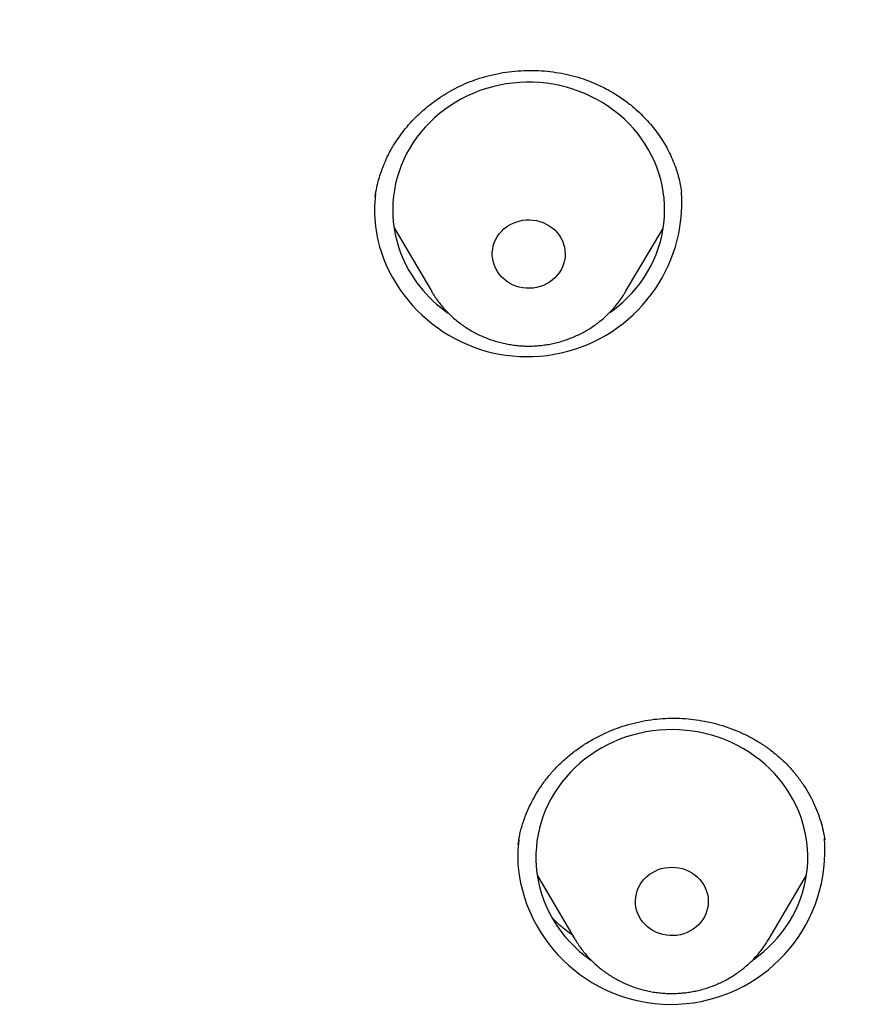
# Model space of a CAD drawing. Header units: millimetres. Extents: x 8 to 562, y 12 to 805.
# Tile 520 of 538: x 336 to 345, y 749 to 760. Entities that reach past the tile are written whole.
import ezdxf

# ---------------------------------------------------------------- set-up
doc = ezdxf.new("R2010")
doc.units = ezdxf.units.MM

msp = doc.modelspace()

# ---------------------------------------------------------------- linework, layer by layer
at = {"color": 7, "linetype": 'Continuous', "lineweight": 30}
for p, q in [((343.041, 758.301), (343.039, 758.31)), ((339.869, 757.91), (340.285, 757.205)), ((342.424, 757.205), (342.84, 757.91)), ((340.286, 757.203), (340.285, 757.205)), ((341.448, 750.769), (341.864, 750.064)), ((344.003, 750.064), (344.419, 750.769)), ((344.003, 750.064), (344.001, 750.059))]:
    msp.add_line(p, q, dxfattribs=at)
at = {"color": 7, "linetype": 'Continuous', "lineweight": 30, "flags": 128}
for points in [[(342.248, 756.974), (342.281, 756.997), (342.338, 757.042), (342.394, 757.089), (342.446, 757.139), (342.496, 757.192), (342.543, 757.246), (342.587, 757.303), (342.628, 757.362), (342.666, 757.422), (342.701, 757.485), (342.732, 757.548), (342.76, 757.614), (342.784, 757.68), (342.805, 757.748), (342.822, 757.816), (342.836, 757.885), (342.846, 757.955), (342.852, 758.025), (342.854, 758.095), (342.853, 758.165), (342.848, 758.235), (342.839, 758.305), (342.827, 758.375), (342.811, 758.443), (342.791, 758.511), (342.768, 758.578), (342.741, 758.643), (342.711, 758.708), (342.677, 758.77), (342.64, 758.832), (342.6, 758.891), (342.557, 758.948), (342.511, 759.004), (342.462, 759.057), (342.41, 759.107), (342.355, 759.155), (342.299, 759.201), (342.239, 759.244), (342.178, 759.284), (342.114, 759.321), (342.049, 759.355), (341.982, 759.386), (341.913, 759.414), (341.843, 759.438), (341.772, 759.46), (341.699, 759.478), (341.626, 759.492), (341.552, 759.503), (341.478, 759.511), (341.403, 759.515), (341.328, 759.515), (341.254, 759.512), (341.179, 759.506), (341.105, 759.496), (341.032, 759.482), (340.959, 759.465), (340.888, 759.445), (340.817, 759.422), (340.748, 759.395), (340.68, 759.365), (340.614, 759.332), (340.55, 759.296), (340.488, 759.256), (340.428, 759.214), (340.37, 759.17), (340.315, 759.122), (340.263, 759.072), (340.213, 759.02), (340.166, 758.965), (340.122, 758.909), (340.08, 758.85), (340.043, 758.789), (340.008, 758.727), (339.977, 758.663), (339.949, 758.598), (339.924, 758.531), (339.904, 758.464), (339.886, 758.396), (339.873, 758.326), (339.863, 758.257), (339.857, 758.187), (339.854, 758.116), (339.856, 758.046), (339.861, 757.976), (339.87, 757.906), (339.882, 757.837), (339.898, 757.768), (339.918, 757.701), (339.941, 757.634)], [(340.976, 757.494), (340.965, 757.529), (340.957, 757.564), (340.953, 757.601), (340.953, 757.637), (340.957, 757.673), (340.964, 757.709), (340.975, 757.744), (340.989, 757.778), (341.007, 757.811), (341.029, 757.841), (341.053, 757.87), (341.08, 757.896), (341.109, 757.919), (341.141, 757.94), (341.175, 757.958), (341.211, 757.973), (341.248, 757.984), (341.286, 757.992), (341.324, 757.997), (341.363, 757.998), (341.402, 757.995), (341.44, 757.989), (341.477, 757.98), (341.514, 757.967), (341.549, 757.951), (341.582, 757.932), (341.613, 757.91), (341.641, 757.885), (341.667, 757.858), (341.69, 757.828), (341.71, 757.797), (341.726, 757.764), (341.739, 757.729), (341.749, 757.694), (341.754, 757.658), (341.756, 757.621), (341.755, 757.585), (341.749, 757.549), (341.74, 757.513), (341.727, 757.479), (341.711, 757.446), (341.691, 757.414), (341.669, 757.385), (341.643, 757.357), (341.615, 757.332), (341.584, 757.31), (341.551, 757.291), (341.516, 757.274), (341.48, 757.261), (341.442, 757.252), (341.404, 757.245), (341.365, 757.243), (341.327, 757.243), (341.288, 757.248), (341.25, 757.255), (341.213, 757.267), (341.177, 757.281), (341.143, 757.299), (341.111, 757.319), (341.082, 757.343), (341.054, 757.369), (341.03, 757.397), (341.009, 757.428), (340.991, 757.46), (340.976, 757.494)], [(343.828, 749.833), (343.831, 749.836), (343.89, 749.879), (343.947, 749.925), (344.001, 749.974), (344.052, 750.025), (344.1, 750.079), (344.146, 750.135), (344.188, 750.192), (344.228, 750.252), (344.264, 750.314), (344.297, 750.377), (344.326, 750.441), (344.352, 750.507), (344.375, 750.574), (344.394, 750.642), (344.409, 750.711), (344.421, 750.781), (344.429, 750.85), (344.433, 750.921), (344.433, 750.991), (344.43, 751.061), (344.423, 751.131), (344.412, 751.201), (344.398, 751.27), (344.38, 751.338), (344.359, 751.405), (344.333, 751.471), (344.305, 751.536), (344.273, 751.6), (344.237, 751.662), (344.199, 751.722), (344.157, 751.78), (344.112, 751.837), (344.065, 751.891), (344.014, 751.942), (343.961, 751.992), (343.905, 752.039), (343.847, 752.083), (343.787, 752.124), (343.724, 752.163), (343.659, 752.198), (343.593, 752.231), (343.525, 752.26), (343.456, 752.286), (343.385, 752.309), (343.313, 752.329), (343.24, 752.345), (343.167, 752.357), (343.093, 752.366), (343.018, 752.372), (342.943, 752.374), (342.869, 752.373), (342.794, 752.368), (342.72, 752.36), (342.646, 752.348), (342.573, 752.333), (342.501, 752.314), (342.43, 752.293), (342.36, 752.267), (342.292, 752.239), (342.225, 752.207), (342.16, 752.172), (342.097, 752.135), (342.036, 752.094), (341.977, 752.051), (341.92, 752.004), (341.867, 751.956), (341.815, 751.904), (341.767, 751.851), (341.721, 751.795), (341.679, 751.737), (341.639, 751.678), (341.603, 751.616), (341.57, 751.553), (341.541, 751.488), (341.515, 751.422), (341.492, 751.355), (341.473, 751.287), (341.458, 751.219), (341.446, 751.149), (341.439, 751.079), (341.434, 751.009), (341.434, 750.939), (341.437, 750.869), (341.437, 750.869)], [(342.533, 750.453), (342.532, 750.49), (342.535, 750.526), (342.542, 750.562), (342.552, 750.597), (342.566, 750.632), (342.583, 750.664), (342.604, 750.695), (342.627, 750.724), (342.654, 750.751), (342.683, 750.775), (342.715, 750.796), (342.748, 750.814), (342.784, 750.83), (342.82, 750.842), (342.858, 750.85), (342.896, 750.855), (342.935, 750.857), (342.974, 750.855), (343.012, 750.85), (343.05, 750.841), (343.087, 750.828), (343.122, 750.813), (343.155, 750.794), (343.187, 750.773), (343.215, 750.748), (343.242, 750.722), (343.265, 750.692), (343.286, 750.661), (343.303, 750.629), (343.316, 750.594), (343.326, 750.559), (343.333, 750.523), (343.335, 750.487), (343.334, 750.45), (343.329, 750.414), (343.321, 750.378), (343.309, 750.344), (343.293, 750.31), (343.274, 750.279), (343.252, 750.249), (343.227, 750.221), (343.199, 750.196), (343.168, 750.173), (343.136, 750.153), (343.101, 750.136), (343.065, 750.122), (343.028, 750.112), (342.99, 750.105), (342.951, 750.102), (342.912, 750.102), (342.874, 750.106), (342.836, 750.113), (342.799, 750.124), (342.763, 750.137), (342.728, 750.155), (342.696, 750.175), (342.666, 750.198), (342.638, 750.223), (342.613, 750.251), (342.591, 750.281), (342.573, 750.313), (342.557, 750.347), (342.545, 750.382), (342.537, 750.417), (342.533, 750.453)]]:
    msp.add_lwpolyline(points, dxfattribs=at)
at = {"color": 7, "linetype": 'Continuous', "lineweight": 30}
for centre, radius, start, end in [((341.162, 758.106), 1.508, 173.1706, 200.7811), ((341.34, 758.193), 1.705, 201.3934, 3.7999), ((341.267, 758.143), 1.421, 201.0155, 235.7163), ((342.735, 750.965), 1.502, 172.7605, 184.1629), ((342.925, 751.042), 1.698, 186.3078, 4.7182), ((342.824, 750.983), 1.392, 184.6913, 235.7178)]:
    msp.add_arc(centre, radius, start, end, dxfattribs=at)
for points, knots in [([(363.918, 755.122), (363.92, 755.203), (363.925, 755.362), (363.931, 755.594), (363.936, 755.815), (363.941, 756.027), (363.944, 756.214), (363.947, 756.379), (363.95, 756.523), (363.952, 756.661), (363.954, 756.791), (363.955, 756.907), (363.956, 757.005), (363.957, 757.086), (363.958, 757.157), (363.958, 757.216), (363.959, 757.265), (363.959, 757.301), (363.959, 757.329), (363.96, 757.353), (363.96, 757.383), (363.96, 757.419), (363.96, 757.462), (363.961, 757.525), (363.961, 757.609), (363.962, 757.714), (363.962, 757.827), (363.963, 757.947), (363.963, 758.074), (363.963, 758.208), (363.963, 758.35), (363.963, 758.512), (363.962, 758.691), (363.961, 758.884), (363.959, 759.074), (363.958, 759.258), (363.955, 759.471), (363.952, 759.71), (363.948, 759.972), (363.943, 760.222), (363.938, 760.463), (363.933, 760.694), (363.927, 760.918), (363.918, 761.253), (363.904, 761.698), (363.89, 762.095), (363.88, 762.328), (363.878, 762.401), (363.875, 762.473), (363.872, 762.544), (363.869, 762.61), (363.866, 762.672), (363.864, 762.729), (363.861, 762.778), (363.86, 762.816), (363.858, 762.848), (363.857, 762.878), (363.855, 762.912), (363.853, 762.953), (363.851, 763.004), (363.848, 763.066), (363.845, 763.142), (363.84, 763.231), (363.835, 763.332), (363.83, 763.444), (363.823, 763.568), (363.816, 763.704), (363.808, 763.851), (363.799, 764.003), (363.79, 764.16), (363.781, 764.322), (363.77, 764.492), (363.759, 764.669), (363.736, 765.026), (363.701, 765.533), (363.652, 766.188), (363.59, 766.942), (363.511, 767.818), (363.437, 768.55), (363.387, 769.011), (363.366, 769.205), (363.345, 769.399), (363.323, 769.592), (363.301, 769.785), (363.278, 769.977), (363.255, 770.166), (363.232, 770.357), (363.209, 770.545), (363.186, 770.728), (363.165, 770.898), (363.144, 771.054), (363.126, 771.197), (363.109, 771.327), (363.095, 771.432), (363.083, 771.516), (363.074, 771.582), (363.066, 771.641), (363.059, 771.694), (363.053, 771.74), (363.047, 771.78), (363.043, 771.814), (363.038, 771.849), (363.033, 771.888), (363.026, 771.935), (363.018, 771.993), (363.009, 772.06), (362.998, 772.136), (362.983, 772.238), (362.965, 772.368), (362.942, 772.526), (362.918, 772.691), (362.892, 772.861), (362.866, 773.036), (362.838, 773.221), (362.808, 773.416), (362.776, 773.622), (362.735, 773.879), (362.686, 774.181), (362.629, 774.525), (362.571, 774.863), (362.514, 775.195), (362.456, 775.52), (362.399, 775.839), (362.333, 776.196), (362.259, 776.588), (362.176, 777.014), (362.094, 777.427), (362.013, 777.827), (361.946, 778.142), (361.895, 778.375), (361.862, 778.526), (361.83, 778.667), (361.8, 778.798), (361.772, 778.917), (361.747, 779.026), (361.724, 779.124), (361.703, 779.213), (361.684, 779.291), (361.667, 779.36), (361.653, 779.419), (361.641, 779.468), (361.631, 779.507), (361.624, 779.536), (361.617, 779.564), (361.609, 779.598), (361.597, 779.644), (361.583, 779.704), (361.564, 779.776), (361.544, 779.855), (361.522, 779.941), (361.499, 780.031), (361.475, 780.124), (361.45, 780.218), (361.426, 780.311), (361.401, 780.403), (361.362, 780.546), (361.31, 780.738), (361.246, 780.963), (361.187, 781.169), (361.132, 781.358), (361.075, 781.55), (361.014, 781.749), (360.95, 781.957), (360.882, 782.173), (360.808, 782.401), (360.73, 782.639), (360.646, 782.888), (360.569, 783.109), (360.502, 783.3), (360.446, 783.456), (360.391, 783.606), (360.339, 783.747), (360.291, 783.877), (360.246, 783.995), (360.205, 784.102), (360.169, 784.197), (360.138, 784.275), (360.114, 784.338), (360.094, 784.388), (360.078, 784.43), (360.064, 784.463), (360.055, 784.487), (360.047, 784.506), (360.039, 784.527), (360.028, 784.555), (360.013, 784.59), (359.996, 784.633), (359.974, 784.688), (359.947, 784.754), (359.915, 784.834), (359.877, 784.924), (359.77, 785.181), (359.589, 785.601), (359.327, 786.178), (359.09, 786.672), (358.884, 787.082), (358.715, 787.408), (358.547, 787.725), (358.399, 787.995), (358.273, 788.22), (358.189, 788.367), (358.127, 788.475), (358.087, 788.545), (358.048, 788.61), (358.014, 788.669), (357.985, 788.718), (357.96, 788.76), (357.939, 788.795), (357.921, 788.826), (357.906, 788.85), (357.895, 788.868), (357.886, 788.884), (357.876, 788.9), (357.863, 788.922), (357.846, 788.951), (357.824, 788.987), (357.798, 789.03), (357.758, 789.095), (357.705, 789.182), (357.639, 789.288), (357.57, 789.398), (357.499, 789.511), (357.422, 789.631), (357.339, 789.761), (357.248, 789.899), (357.153, 790.043), (357.057, 790.186), (356.962, 790.325), (356.869, 790.46), (356.778, 790.591), (356.679, 790.733), (356.571, 790.883), (356.455, 791.042), (356.344, 791.194), (356.231, 791.345), (356.116, 791.497), (356.001, 791.647), (355.892, 791.787), (355.787, 791.92), (355.684, 792.048), (355.536, 792.232), (355.339, 792.47), (355.091, 792.763), (354.9, 792.981), (354.771, 793.126), (354.708, 793.196), (354.649, 793.261), (354.596, 793.32), (354.548, 793.372), (354.508, 793.416), (354.476, 793.45), (354.451, 793.477), (354.432, 793.497), (354.419, 793.511), (354.41, 793.522), (354.4, 793.532), (354.388, 793.545), (354.368, 793.566), (354.338, 793.599), (354.295, 793.644), (354.244, 793.699), (354.184, 793.761), (354.116, 793.832), (354.04, 793.911), (353.955, 793.998), (353.862, 794.093), (353.759, 794.196), (353.65, 794.305), (353.534, 794.419), (353.414, 794.536), (353.288, 794.656), (353.159, 794.778), (352.971, 794.953), (352.722, 795.18), (352.405, 795.459), (352.075, 795.741), (351.761, 796), (351.466, 796.237), (351.192, 796.451), (350.949, 796.635), (350.741, 796.79), (350.574, 796.913), (350.412, 797.03), (350.28, 797.124), (350.176, 797.198), (350.097, 797.253), (350.022, 797.305), (349.95, 797.355), (349.881, 797.401), (349.817, 797.445), (349.761, 797.484), (349.715, 797.515), (349.682, 797.537), (349.659, 797.552), (349.642, 797.563), (349.627, 797.573), (349.604, 797.589), (349.57, 797.612), (349.523, 797.642), (349.468, 797.679), (349.406, 797.72), (349.339, 797.764), (349.24, 797.828), (349.107, 797.914), (348.928, 798.027), (348.732, 798.15), (348.517, 798.281), (348.321, 798.399), (348.144, 798.504), (347.988, 798.595), (347.829, 798.687), (347.666, 798.779), (347.499, 798.873), (347.327, 798.968), (347.147, 799.066), (346.951, 799.17), (346.739, 799.282), (346.508, 799.402), (346.265, 799.524), (346.011, 799.65), (345.745, 799.779), (345.466, 799.91), (345.185, 800.04), (344.9, 800.168), (344.613, 800.294), (344.315, 800.421), (344.008, 800.55), (343.689, 800.678), (343.346, 800.813), (342.978, 800.953), (342.583, 801.098), (342.233, 801.223), (341.931, 801.327), (341.681, 801.411), (341.434, 801.493), (341.178, 801.575), (340.917, 801.657), (340.651, 801.739), (340.396, 801.815), (340.154, 801.887), (339.922, 801.953), (339.706, 802.014), (339.504, 802.07), (339.316, 802.121), (339.139, 802.168), (338.973, 802.211), (338.817, 802.252), (338.673, 802.289), (338.54, 802.322), (338.41, 802.354), (338.28, 802.386), (338.147, 802.419), (338.047, 802.443), (337.979, 802.459), (337.944, 802.467), (337.911, 802.475), (337.882, 802.482), (337.861, 802.487), (337.847, 802.49), (337.837, 802.492), (337.827, 802.495), (337.808, 802.499), (337.775, 802.507), (337.726, 802.518), (337.664, 802.533), (337.589, 802.55), (337.501, 802.57), (337.403, 802.592), (337.294, 802.617), (337.175, 802.643), (337.044, 802.672), (336.902, 802.703), (336.741, 802.737), (336.567, 802.773), (336.385, 802.811), (336.208, 802.847), (336.038, 802.881), (335.875, 802.913), (335.718, 802.943), (335.568, 802.972), (335.419, 803), (335.27, 803.027), (335.122, 803.054), (334.984, 803.079), (334.855, 803.102), (334.743, 803.122), (334.647, 803.138), (334.566, 803.153), (334.491, 803.166), (334.427, 803.177), (334.375, 803.186), (334.336, 803.192), (334.308, 803.197), (334.282, 803.202), (334.254, 803.206), (334.218, 803.213), (334.165, 803.222), (334.094, 803.234), (334.004, 803.249), (333.902, 803.266), (333.79, 803.285), (333.667, 803.305), (333.532, 803.327), (333.386, 803.351), (333.229, 803.377), (333.06, 803.404), (332.828, 803.441), (332.538, 803.486), (332.196, 803.539), (331.802, 803.598), (331.358, 803.663), (330.867, 803.733), (330.387, 803.799), (329.92, 803.862), (329.465, 803.921), (329.023, 803.976), (328.592, 804.028), (328.174, 804.078), (327.768, 804.124), (327.375, 804.168), (326.993, 804.208), (326.624, 804.247), (326.267, 804.283), (325.923, 804.317), (325.591, 804.348), (325.282, 804.377), (324.994, 804.402), (324.728, 804.426), (324.47, 804.448), (324.216, 804.469), (323.962, 804.489), (323.705, 804.509), (323.374, 804.534), (322.968, 804.564), (322.484, 804.598), (321.989, 804.63), (321.483, 804.66), (320.969, 804.689), (320.447, 804.716), (319.917, 804.741), (319.378, 804.765), (318.823, 804.786), (318.254, 804.805), (317.671, 804.822), (317.076, 804.836), (316.47, 804.848), (315.854, 804.856), (315.226, 804.862), (314.575, 804.864), (313.9, 804.863), (313.2, 804.857), (312.488, 804.848), (311.764, 804.833), (311.027, 804.814), (310.362, 804.793), (309.771, 804.771), (309.261, 804.75), (308.754, 804.726), (308.253, 804.701), (307.76, 804.674), (307.273, 804.646), (306.732, 804.612), (306.137, 804.572), (305.492, 804.525), (304.86, 804.475), (304.243, 804.423), (303.642, 804.37), (303.059, 804.315), (302.493, 804.259), (301.939, 804.202), (301.397, 804.143), (300.864, 804.083), (300.342, 804.021), (299.833, 803.959), (299.339, 803.896), (298.891, 803.838), (298.488, 803.783), (298.128, 803.733), (297.777, 803.684), (297.434, 803.634), (297.083, 803.582), (296.717, 803.527), (296.33, 803.467), (295.931, 803.404), (295.523, 803.338), (295.103, 803.268), (294.672, 803.195), (294.231, 803.118), (293.791, 803.04), (293.352, 802.957), (292.916, 802.872), (292.47, 802.782), (292.016, 802.686), (291.554, 802.583), (291.083, 802.474), (290.618, 802.362), (290.158, 802.246), (289.706, 802.127), (289.247, 802.001), (288.781, 801.868), (288.31, 801.728), (287.833, 801.579), (287.352, 801.423), (286.87, 801.259), (286.393, 801.09), (285.922, 800.916), (285.459, 800.738), (284.976, 800.544), (284.474, 800.333), (283.955, 800.105), (283.446, 799.871), (282.935, 799.625), (282.421, 799.367), (281.907, 799.096), (281.405, 798.821), (280.914, 798.54), (280.436, 798.255), (280.087, 798.037), (279.864, 797.895), (279.766, 797.832), (279.679, 797.775), (279.601, 797.725), (279.534, 797.681), (279.48, 797.645), (279.438, 797.617), (279.407, 797.596), (279.38, 797.579), (279.354, 797.561), (279.322, 797.54), (279.279, 797.51), (279.223, 797.473), (279.156, 797.427), (279.08, 797.375), (278.994, 797.316), (278.87, 797.23), (278.709, 797.116), (278.513, 796.976), (278.313, 796.831), (278.11, 796.68), (277.902, 796.522), (277.688, 796.357), (277.469, 796.184), (277.204, 795.971), (276.895, 795.716), (276.548, 795.418), (276.204, 795.113), (275.864, 794.801), (275.528, 794.481), (275.278, 794.235), (275.112, 794.067), (275.031, 793.984), (274.955, 793.906), (274.886, 793.834), (274.824, 793.77), (274.769, 793.712), (274.721, 793.661), (274.68, 793.617), (274.647, 793.582), (274.622, 793.556), (274.603, 793.536), (274.588, 793.52), (274.577, 793.507), (274.568, 793.498), (274.559, 793.488), (274.547, 793.475), (274.53, 793.456), (274.506, 793.431), (274.477, 793.399), (274.445, 793.364), (274.41, 793.326), (274.374, 793.286), (274.319, 793.226), (274.245, 793.143), (274.148, 793.035), (274.043, 792.915), (273.93, 792.785), (273.816, 792.653), (273.703, 792.519), (273.591, 792.386), (273.478, 792.248), (273.366, 792.111), (273.257, 791.975), (273.132, 791.817), (272.993, 791.639), (272.841, 791.441), (272.691, 791.241), (272.544, 791.041), (272.399, 790.841), (272.262, 790.649), (272.131, 790.461), (272.001, 790.272), (271.874, 790.084), (271.75, 789.897), (271.629, 789.712), (271.529, 789.555), (271.45, 789.43), (271.393, 789.339), (271.339, 789.252), (271.289, 789.172), (271.248, 789.105), (271.214, 789.049), (271.186, 789.004), (271.161, 788.963), (271.139, 788.926), (271.121, 788.895), (271.106, 788.871), (271.096, 788.853), (271.087, 788.839), (271.077, 788.821), (271.064, 788.8), (271.045, 788.768), (271.019, 788.724), (270.985, 788.667), (270.945, 788.599), (270.9, 788.521), (270.849, 788.432), (270.795, 788.339), (270.74, 788.242), (270.683, 788.142), (270.625, 788.037), (270.565, 787.929), (270.506, 787.822), (270.448, 787.715), (270.358, 787.547), (270.239, 787.32), (270.085, 787.021), (269.932, 786.713), (269.779, 786.398), (269.633, 786.088), (269.518, 785.837), (269.433, 785.646), (269.374, 785.513), (269.319, 785.386), (269.267, 785.265), (269.219, 785.153), (269.174, 785.048), (269.132, 784.947), (269.093, 784.851), (269.056, 784.761), (269.023, 784.681), (268.998, 784.618), (268.978, 784.57), (268.964, 784.535), (268.952, 784.504), (268.94, 784.474), (268.927, 784.441), (268.911, 784.4), (268.891, 784.35), (268.868, 784.291), (268.842, 784.226), (268.815, 784.156), (268.788, 784.085), (268.761, 784.014), (268.724, 783.916), (268.677, 783.792), (268.621, 783.64), (268.565, 783.486), (268.508, 783.329), (268.452, 783.169), (268.395, 783.006), (268.339, 782.844), (268.284, 782.679), (268.227, 782.509), (268.168, 782.328), (268.106, 782.135), (268.042, 781.931), (267.975, 781.714), (267.906, 781.486), (267.847, 781.288), (267.8, 781.123), (267.763, 780.994), (267.726, 780.863), (267.688, 780.729), (267.651, 780.595), (267.616, 780.466), (267.582, 780.34), (267.55, 780.218), (267.519, 780.101), (267.491, 779.994), (267.466, 779.895), (267.446, 779.817), (267.431, 779.758), (267.42, 779.714), (267.41, 779.676), (267.402, 779.643), (267.396, 779.617), (267.391, 779.599), (267.388, 779.587), (267.385, 779.574), (267.38, 779.552), (267.371, 779.518), (267.36, 779.471), (267.345, 779.41), (267.326, 779.335), (267.305, 779.246), (267.281, 779.145), (267.256, 779.038), (267.23, 778.926), (267.203, 778.813), (267.177, 778.696), (267.15, 778.578), (267.124, 778.46), (267.066, 778.197), (266.965, 777.725), (266.829, 777.045), (266.687, 776.304), (266.551, 775.563), (266.421, 774.822), (266.297, 774.081), (266.21, 773.535), (266.156, 773.181), (266.131, 773.019), (266.108, 772.86), (266.085, 772.707), (266.064, 772.564), (266.045, 772.435), (266.029, 772.321), (266.014, 772.22), (266.001, 772.13), (265.99, 772.05), (265.982, 771.991), (265.976, 771.949), (265.972, 771.924), (265.97, 771.905), (265.968, 771.894), (265.967, 771.887), (265.966, 771.878), (265.964, 771.863), (265.961, 771.839), (265.956, 771.803), (265.949, 771.757), (265.942, 771.7), (265.932, 771.631), (265.922, 771.553), (265.91, 771.464), (265.896, 771.364), (265.882, 771.255), (265.866, 771.135), (265.849, 771.004), (265.831, 770.864), (265.812, 770.714), (265.792, 770.554), (265.771, 770.386), (265.75, 770.21), (265.698, 769.781), (265.621, 769.104), (265.525, 768.185), (265.439, 767.276), (265.365, 766.411), (265.303, 765.592), (265.263, 765.015), (265.239, 764.641), (265.228, 764.471), (265.218, 764.307), (265.209, 764.151), (265.201, 764.004), (265.193, 763.866), (265.186, 763.734), (265.179, 763.608), (265.173, 763.49), (265.167, 763.382), (265.162, 763.284), (265.158, 763.195), (265.154, 763.117), (265.151, 763.051), (265.148, 762.994), (265.146, 762.946), (265.144, 762.906), (265.143, 762.876), (265.142, 762.853), (265.141, 762.83), (265.14, 762.801), (265.138, 762.762), (265.136, 762.716), (265.133, 762.66), (265.131, 762.596), (265.122, 762.39), (265.107, 762.021), (265.089, 761.487), (265.076, 761.051), (265.068, 760.736), (265.063, 760.542), (265.059, 760.338), (265.055, 760.123), (265.051, 759.907), (265.048, 759.69), (265.045, 759.473), (265.042, 759.248), (265.04, 759.032), (265.039, 758.827), (265.038, 758.635), (265.037, 758.446), (265.037, 758.266), (265.037, 758.097), (265.037, 757.939), (265.038, 757.792), (265.038, 757.671), (265.039, 757.575), (265.039, 757.503), (265.04, 757.44), (265.04, 757.39), (265.04, 757.352), (265.041, 757.323), (265.041, 757.297), (265.041, 757.264), (265.042, 757.225), (265.042, 757.178), (265.043, 757.123), (265.043, 757.061), (265.044, 756.985), (265.045, 756.894), (265.046, 756.788), (265.048, 756.674), (265.05, 756.556), (265.052, 756.411), (265.055, 756.239), (265.059, 756.035), (265.064, 755.821), (265.069, 755.597), (265.075, 755.361), (265.08, 755.2), (265.082, 755.118)], [0, 0, 0, 0, 0.001472, 0.002883, 0.004232, 0.005519, 0.006745, 0.007666, 0.008548, 0.009393, 0.0102, 0.010961, 0.011527, 0.012027, 0.012461, 0.012828, 0.013129, 0.013363, 0.013501, 0.013639, 0.01382, 0.014042, 0.014307, 0.014614, 0.015216, 0.015868, 0.016564, 0.017305, 0.01809, 0.01892, 0.019794, 0.020712, 0.021923, 0.023123, 0.024293, 0.025432, 0.02654, 0.02824, 0.029862, 0.031407, 0.032874, 0.034328, 0.035697, 0.037025, 0.040529, 0.043956, 0.044406, 0.044855, 0.045302, 0.045748, 0.046166, 0.046535, 0.046907, 0.047212, 0.047449, 0.047618, 0.047802, 0.048003, 0.048258, 0.048571, 0.048942, 0.049423, 0.049976, 0.050602, 0.051299, 0.052068, 0.052908, 0.053821, 0.054805, 0.055748, 0.056749, 0.057807, 0.05892, 0.060047, 0.064455, 0.068368, 0.072259, 0.078517, 0.084718, 0.08593, 0.087139, 0.088346, 0.089551, 0.090754, 0.091955, 0.09315, 0.094294, 0.095523, 0.096667, 0.097728, 0.098704, 0.099596, 0.100403, 0.101127, 0.101575, 0.101984, 0.102353, 0.102682, 0.102971, 0.103221, 0.10343, 0.103623, 0.103863, 0.104162, 0.10452, 0.104938, 0.105415, 0.105948, 0.106858, 0.10785, 0.108924, 0.109952, 0.111046, 0.112206, 0.11343, 0.114721, 0.116076, 0.118254, 0.120418, 0.122541, 0.124625, 0.126669, 0.128674, 0.130639, 0.133404, 0.136088, 0.138688, 0.141207, 0.143644, 0.144666, 0.145623, 0.146514, 0.147341, 0.148103, 0.148788, 0.14941, 0.149969, 0.150466, 0.150907, 0.151283, 0.151594, 0.151839, 0.15202, 0.152149, 0.152365, 0.152663, 0.153041, 0.153498, 0.154034, 0.154557, 0.155138, 0.155742, 0.156341, 0.156934, 0.157521, 0.158102, 0.159671, 0.161196, 0.162424, 0.163623, 0.164844, 0.166123, 0.167461, 0.168857, 0.170312, 0.171866, 0.173481, 0.175158, 0.176175, 0.177212, 0.178204, 0.179121, 0.179977, 0.180756, 0.181457, 0.18208, 0.182625, 0.182999, 0.183325, 0.183603, 0.18383, 0.183985, 0.184077, 0.184212, 0.184396, 0.18463, 0.184915, 0.185249, 0.185706, 0.186233, 0.186829, 0.187495, 0.19136, 0.195234, 0.199116, 0.201405, 0.203649, 0.205837, 0.207968, 0.209275, 0.21056, 0.211059, 0.211554, 0.212028, 0.212451, 0.212786, 0.21308, 0.213333, 0.213546, 0.213718, 0.21385, 0.213941, 0.214048, 0.2142, 0.214406, 0.214665, 0.214977, 0.215322, 0.216048, 0.21684, 0.217603, 0.218417, 0.219283, 0.220202, 0.221225, 0.222294, 0.223345, 0.224369, 0.225364, 0.226331, 0.22727, 0.228514, 0.229705, 0.230843, 0.231928, 0.233149, 0.234295, 0.235366, 0.236367, 0.237361, 0.238359, 0.240648, 0.242963, 0.245305, 0.245895, 0.246473, 0.247003, 0.247483, 0.247912, 0.248292, 0.248543, 0.248767, 0.248943, 0.249047, 0.249115, 0.249201, 0.249306, 0.249429, 0.249731, 0.250107, 0.250557, 0.251081, 0.251668, 0.252327, 0.253058, 0.25386, 0.254733, 0.255679, 0.256636, 0.257656, 0.258708, 0.259774, 0.260853, 0.263313, 0.265842, 0.268439, 0.271105, 0.27314, 0.275214, 0.277326, 0.278589, 0.279851, 0.281041, 0.282151, 0.282749, 0.28332, 0.283866, 0.284385, 0.284878, 0.285345, 0.285777, 0.286095, 0.286333, 0.286489, 0.286581, 0.286686, 0.286817, 0.287082, 0.287413, 0.287811, 0.288269, 0.288744, 0.289223, 0.290376, 0.29156, 0.293008, 0.2945, 0.296035, 0.297087, 0.298158, 0.299249, 0.300359, 0.301489, 0.302644, 0.303854, 0.305121, 0.306589, 0.308126, 0.309734, 0.311412, 0.313159, 0.314977, 0.316864, 0.318655, 0.320505, 0.322413, 0.324379, 0.326404, 0.328486, 0.330888, 0.333364, 0.335913, 0.337449, 0.339011, 0.340553, 0.342044, 0.343751, 0.345384, 0.346944, 0.34843, 0.349842, 0.351181, 0.35239, 0.353532, 0.354608, 0.355616, 0.356557, 0.35743, 0.358237, 0.358977, 0.359784, 0.360587, 0.361389, 0.3616, 0.361812, 0.362023, 0.362202, 0.36233, 0.362405, 0.362446, 0.362506, 0.362587, 0.362803, 0.363097, 0.363469, 0.36392, 0.364449, 0.365056, 0.365701, 0.366415, 0.367199, 0.368052, 0.368975, 0.370083, 0.371183, 0.372242, 0.373259, 0.374235, 0.375169, 0.376062, 0.376913, 0.377847, 0.378725, 0.379547, 0.380314, 0.381026, 0.381546, 0.382031, 0.382481, 0.382868, 0.383186, 0.383398, 0.383561, 0.383691, 0.383858, 0.384072, 0.38433, 0.384796, 0.385335, 0.385944, 0.386606, 0.387337, 0.388135, 0.389, 0.389934, 0.390935, 0.392004, 0.394058, 0.396087, 0.398083, 0.401061, 0.403965, 0.406795, 0.409552, 0.412236, 0.414847, 0.417384, 0.419847, 0.422238, 0.424555, 0.426799, 0.42897, 0.431067, 0.433091, 0.435043, 0.436921, 0.438545, 0.44011, 0.441616, 0.443088, 0.444578, 0.446088, 0.447618, 0.450393, 0.453233, 0.456136, 0.459102, 0.462132, 0.465169, 0.468268, 0.471429, 0.47465, 0.478001, 0.481416, 0.484894, 0.488436, 0.492042, 0.495712, 0.499445, 0.503466, 0.507558, 0.511722, 0.515957, 0.520264, 0.524642, 0.527631, 0.530637, 0.533608, 0.536538, 0.539427, 0.542276, 0.545085, 0.548949, 0.552733, 0.556439, 0.560064, 0.563611, 0.567017, 0.570347, 0.5736, 0.576777, 0.579933, 0.58301, 0.586007, 0.588925, 0.591764, 0.593939, 0.596065, 0.598141, 0.600169, 0.602149, 0.604378, 0.606672, 0.609032, 0.611458, 0.613949, 0.616506, 0.619129, 0.621817, 0.624366, 0.626971, 0.629634, 0.632355, 0.635132, 0.637966, 0.640857, 0.643556, 0.646303, 0.649097, 0.651939, 0.654828, 0.657764, 0.660748, 0.663755, 0.666735, 0.669689, 0.672614, 0.675513, 0.678895, 0.68224, 0.685547, 0.688815, 0.692301, 0.695741, 0.699136, 0.702484, 0.705787, 0.709044, 0.709808, 0.7105, 0.711121, 0.71167, 0.712148, 0.712554, 0.712824, 0.713049, 0.713229, 0.713387, 0.713617, 0.71391, 0.714324, 0.714807, 0.715358, 0.715976, 0.716658, 0.718054, 0.719506, 0.72096, 0.722467, 0.724026, 0.725638, 0.727302, 0.729016, 0.731737, 0.734473, 0.737226, 0.739994, 0.742778, 0.745576, 0.746317, 0.747029, 0.747684, 0.748282, 0.748823, 0.749298, 0.749717, 0.750082, 0.750391, 0.750583, 0.750745, 0.750878, 0.75098, 0.751053, 0.751112, 0.751216, 0.751369, 0.751583, 0.751848, 0.752138, 0.752446, 0.752772, 0.753116, 0.753911, 0.754789, 0.755748, 0.756789, 0.757911, 0.758908, 0.759962, 0.761058, 0.762134, 0.763187, 0.764216, 0.765784, 0.767294, 0.768744, 0.77032, 0.771819, 0.773242, 0.774602, 0.775991, 0.777429, 0.778735, 0.780079, 0.781461, 0.782125, 0.782793, 0.783418, 0.783988, 0.784504, 0.784859, 0.785182, 0.785474, 0.785736, 0.785966, 0.786141, 0.786246, 0.786335, 0.786457, 0.78661, 0.786796, 0.787132, 0.78754, 0.788019, 0.788569, 0.78919, 0.789882, 0.790533, 0.791236, 0.791984, 0.792735, 0.793481, 0.794222, 0.794959, 0.79696, 0.798926, 0.801115, 0.803258, 0.805354, 0.807403, 0.808308, 0.809203, 0.81006, 0.810863, 0.811614, 0.812311, 0.812956, 0.813621, 0.814219, 0.814749, 0.815212, 0.815467, 0.815697, 0.815903, 0.816085, 0.816285, 0.816562, 0.816893, 0.81728, 0.817722, 0.818184, 0.81865, 0.81912, 0.819593, 0.820571, 0.821564, 0.822573, 0.823598, 0.824637, 0.825693, 0.826778, 0.827802, 0.828899, 0.830071, 0.831317, 0.832637, 0.834031, 0.835499, 0.837041, 0.837845, 0.838668, 0.839509, 0.840369, 0.841239, 0.842069, 0.84285, 0.843653, 0.844397, 0.845081, 0.845707, 0.846273, 0.846568, 0.846843, 0.847098, 0.847309, 0.847472, 0.847587, 0.847654, 0.847698, 0.847843, 0.84806, 0.848351, 0.848744, 0.84922, 0.84978, 0.850424, 0.851151, 0.851821, 0.852549, 0.853296, 0.854043, 0.854788, 0.855533, 0.859031, 0.863732, 0.868398, 0.873029, 0.877706, 0.882356, 0.886979, 0.887992, 0.889004, 0.890015, 0.890987, 0.891882, 0.8927, 0.893401, 0.894034, 0.894598, 0.895094, 0.895522, 0.895713, 0.895881, 0.895997, 0.896056, 0.89609, 0.896141, 0.896209, 0.896377, 0.896601, 0.896881, 0.897243, 0.897671, 0.898162, 0.898718, 0.899339, 0.900024, 0.900774, 0.901588, 0.902466, 0.90341, 0.904399, 0.90545, 0.906563, 0.907692, 0.913485, 0.919212, 0.924872, 0.930465, 0.935333, 0.940148, 0.941222, 0.942289, 0.943311, 0.944279, 0.945193, 0.946052, 0.946857, 0.94765, 0.948383, 0.949054, 0.949665, 0.950215, 0.950704, 0.951109, 0.951461, 0.951758, 0.952001, 0.952197, 0.952312, 0.952441, 0.952623, 0.952858, 0.953148, 0.953491, 0.953889, 0.95434, 0.957312, 0.960751, 0.964253, 0.965391, 0.966591, 0.967855, 0.969181, 0.970571, 0.971863, 0.973204, 0.974596, 0.976037, 0.977205, 0.978404, 0.979589, 0.980704, 0.98175, 0.982727, 0.983634, 0.984472, 0.984963, 0.98542, 0.985807, 0.98612, 0.98636, 0.986499, 0.986654, 0.986853, 0.987099, 0.987389, 0.987725, 0.988107, 0.988534, 0.989135, 0.9898, 0.990498, 0.991225, 0.99198, 0.993158, 0.994399, 0.995703, 0.997072, 0.998504, 1, 1, 1, 1]), ([(317.203, 791.773), (317.274, 791.769), (317.411, 791.761), (317.611, 791.748), (317.801, 791.735), (317.98, 791.723), (318.148, 791.71), (318.304, 791.698), (318.45, 791.686), (318.585, 791.674), (318.71, 791.663), (318.826, 791.653), (318.932, 791.643), (319.03, 791.634), (319.124, 791.625), (319.216, 791.616), (319.309, 791.606), (319.503, 791.586), (319.801, 791.554), (320.202, 791.507), (320.712, 791.443), (321.326, 791.359), (322.045, 791.249), (322.779, 791.125), (323.528, 790.987), (324.291, 790.833), (325.051, 790.667), (325.808, 790.489), (326.562, 790.299), (327.312, 790.097), (328.059, 789.883), (328.801, 789.656), (329.54, 789.418), (330.269, 789.169), (330.99, 788.91), (331.701, 788.641), (332.407, 788.361), (333.091, 788.077), (333.752, 787.79), (334.391, 787.5), (335.026, 787.201), (335.655, 786.893), (336.28, 786.576), (336.899, 786.25), (337.533, 785.904), (338.182, 785.537), (338.844, 785.147), (339.498, 784.747), (340.145, 784.336), (340.784, 783.915), (341.416, 783.483), (342.039, 783.042), (342.654, 782.591), (343.261, 782.13), (343.856, 781.663), (344.438, 781.189), (345.009, 780.708), (345.57, 780.219), (346.109, 779.733), (346.626, 779.252), (347.122, 778.776), (347.61, 778.292), (348.09, 777.802), (348.561, 777.304), (349.024, 776.8), (349.494, 776.272), (349.97, 775.72), (350.45, 775.142), (350.919, 774.558), (351.378, 773.966), (351.825, 773.366), (352.262, 772.76), (352.687, 772.147), (353.1, 771.527), (353.502, 770.901), (353.891, 770.272), (354.265, 769.641), (354.626, 769.008), (354.975, 768.369), (355.304, 767.741), (355.614, 767.124), (355.907, 766.519), (356.189, 765.909), (356.46, 765.295), (356.722, 764.677), (356.973, 764.056), (357.222, 763.41), (357.467, 762.739), (357.707, 762.043), (357.935, 761.344), (358.15, 760.641), (358.351, 759.934), (358.54, 759.225), (358.715, 758.513), (358.878, 757.797), (359.027, 757.079), (359.138, 756.494), (359.217, 756.041), (359.27, 755.722), (359.321, 755.399), (359.37, 755.073), (359.413, 754.77), (359.451, 754.488), (359.484, 754.228), (359.512, 753.999), (359.533, 753.809), (359.548, 753.664), (359.561, 753.53), (359.57, 753.445), (359.574, 753.405)], [0, 0, 0, 0, 0.003299, 0.006434, 0.009404, 0.01221, 0.014851, 0.017284, 0.019559, 0.021674, 0.02363, 0.025462, 0.027128, 0.028629, 0.030072, 0.031524, 0.032984, 0.034452, 0.040663, 0.047005, 0.053368, 0.064731, 0.076094, 0.087457, 0.099631, 0.111805, 0.12398, 0.136154, 0.148329, 0.160503, 0.172677, 0.184852, 0.197026, 0.209201, 0.221157, 0.233114, 0.245068, 0.257014, 0.268072, 0.279139, 0.290207, 0.301275, 0.312344, 0.323412, 0.33448, 0.346655, 0.358831, 0.371006, 0.383185, 0.395365, 0.407537, 0.419708, 0.431878, 0.444048, 0.456218, 0.468171, 0.480124, 0.492077, 0.504027, 0.515086, 0.526148, 0.537216, 0.548286, 0.559355, 0.570425, 0.581494, 0.59367, 0.605846, 0.618022, 0.630198, 0.642372, 0.654542, 0.666712, 0.678881, 0.691051, 0.70322, 0.715172, 0.727124, 0.739077, 0.751028, 0.76209, 0.773149, 0.784214, 0.795282, 0.806352, 0.817421, 0.828491, 0.840667, 0.852843, 0.865019, 0.877195, 0.889369, 0.901537, 0.913704, 0.925872, 0.938041, 0.95021, 0.955564, 0.960928, 0.966342, 0.971815, 0.977376, 0.9816, 0.985958, 0.990451, 0.993074, 0.995539, 0.997846, 1, 1, 1, 1]), ([(339.661, 758.256), (339.666, 758.289), (339.677, 758.352), (339.7, 758.442), (339.725, 758.521), (339.751, 758.59), (339.776, 758.65), (339.8, 758.702), (339.825, 758.751), (339.858, 758.81), (339.903, 758.881), (339.962, 758.963), (340.03, 759.047), (340.109, 759.131), (340.193, 759.209), (340.282, 759.281), (340.372, 759.346), (340.469, 759.406), (340.569, 759.46), (340.672, 759.508), (340.785, 759.551), (340.907, 759.587), (341.037, 759.616), (341.169, 759.636), (341.3, 759.645), (341.431, 759.646), (341.56, 759.637), (341.686, 759.62), (341.809, 759.595), (341.928, 759.562), (342.051, 759.518), (342.175, 759.462), (342.299, 759.393), (342.414, 759.317), (342.511, 759.239), (342.594, 759.164), (342.664, 759.091), (342.729, 759.016), (342.789, 758.937), (342.842, 758.856), (342.889, 758.774), (342.929, 758.692), (342.962, 758.611), (342.989, 758.535), (343.01, 758.462), (343.027, 758.385), (343.036, 758.334), (343.04, 758.308)], [0, 0, 0, 0, 0.022569, 0.043055, 0.061455, 0.077763, 0.091971, 0.104072, 0.115545, 0.127532, 0.147783, 0.169361, 0.192272, 0.216519, 0.242105, 0.264449, 0.287719, 0.311327, 0.334754, 0.358003, 0.381085, 0.408566, 0.435823, 0.462861, 0.489674, 0.516251, 0.54258, 0.568645, 0.594436, 0.619833, 0.644691, 0.675013, 0.704516, 0.733226, 0.761155, 0.782942, 0.804236, 0.825036, 0.845972, 0.868117, 0.88752, 0.907795, 0.928959, 0.9454, 0.962372, 0.98052, 1, 1, 1, 1]), ([(340.286, 757.203), (340.292, 757.193), (340.308, 757.166), (340.337, 757.123), (340.374, 757.072), (340.415, 757.024), (340.458, 756.978), (340.503, 756.934), (340.55, 756.892), (340.6, 756.853), (340.652, 756.816), (340.706, 756.782), (340.762, 756.751), (340.819, 756.722), (340.878, 756.697), (340.938, 756.674), (340.999, 756.655), (341.062, 756.638), (341.125, 756.625), (341.189, 756.615), (341.253, 756.608), (341.317, 756.605), (341.382, 756.604), (341.447, 756.608), (341.511, 756.614), (341.575, 756.623), (341.638, 756.636), (341.701, 756.652), (341.763, 756.671), (341.823, 756.694), (341.883, 756.719), (341.94, 756.747), (341.996, 756.778), (342.051, 756.812), (342.103, 756.849), (342.154, 756.888), (342.202, 756.93), (342.247, 756.974), (342.291, 757.02), (342.331, 757.069), (342.369, 757.119), (342.4, 757.165), (342.417, 757.194), (342.424, 757.205)], [0, 0, 0, 0, 0.012589, 0.037222, 0.06188, 0.086566, 0.11128, 0.136023, 0.160796, 0.185598, 0.210429, 0.235288, 0.260174, 0.285087, 0.310024, 0.334983, 0.359965, 0.384965, 0.409983, 0.435016, 0.460062, 0.48512, 0.510185, 0.535258, 0.560333, 0.585409, 0.610484, 0.635555, 0.660619, 0.685674, 0.710717, 0.735746, 0.760758, 0.785752, 0.810724, 0.835673, 0.860596, 0.885492, 0.91036, 0.935198, 0.960006, 0.984783, 1, 1, 1, 1]), ([(341.238, 751.108), (341.24, 751.12), (341.244, 751.143), (341.251, 751.187), (341.261, 751.239), (341.277, 751.301), (341.298, 751.367), (341.323, 751.436), (341.357, 751.514), (341.4, 751.601), (341.455, 751.697), (341.521, 751.794), (341.597, 751.89), (341.683, 751.983), (341.781, 752.073), (341.887, 752.156), (341.999, 752.231), (342.116, 752.297), (342.236, 752.354), (342.359, 752.402), (342.484, 752.44), (342.61, 752.469), (342.737, 752.489), (342.863, 752.5), (342.988, 752.501), (343.112, 752.494), (343.234, 752.479), (343.355, 752.456), (343.475, 752.425), (343.593, 752.385), (343.708, 752.337), (343.821, 752.281), (343.929, 752.216), (344.032, 752.143), (344.13, 752.062), (344.221, 751.973), (344.304, 751.878), (344.379, 751.777), (344.444, 751.673), (344.498, 751.569), (344.542, 751.464), (344.577, 751.361), (344.604, 751.259), (344.616, 751.191), (344.621, 751.158)], [0, 0, 0, 0, 0.0099444, 0.0203339, 0.0335197, 0.0476418, 0.0627127, 0.078377, 0.0946082, 0.1171369, 0.1406927, 0.1652936, 0.1909658, 0.2177112, 0.2453968, 0.2735062, 0.3012941, 0.3287647, 0.3559226, 0.3827694, 0.409306, 0.4355358, 0.461466, 0.487109, 0.5124708, 0.5375596, 0.5624429, 0.5875206, 0.6128526, 0.6384271, 0.6642309, 0.6902524, 0.7164837, 0.7429245, 0.7695804, 0.796456, 0.8235684, 0.8506615, 0.8771266, 0.9029453, 0.9281262, 0.9526823, 0.9766323, 1, 1, 1, 1]), ([(341.839, 750.106), (341.821, 750.118), (341.778, 750.149), (341.711, 750.204), (341.654, 750.255), (341.623, 750.288), (341.615, 750.296)], [0, 0, 0, 0, 0.217252, 0.529173, 0.884701, 1, 1, 1, 1]), ([(341.865, 750.063), (341.866, 750.06), (341.878, 750.038), (341.904, 750), (341.94, 749.949), (341.979, 749.9), (342.021, 749.853), (342.066, 749.808), (342.112, 749.766), (342.161, 749.726), (342.213, 749.688), (342.266, 749.653), (342.321, 749.621), (342.378, 749.591), (342.436, 749.565), (342.496, 749.541), (342.556, 749.52), (342.618, 749.503), (342.681, 749.488), (342.745, 749.477), (342.809, 749.469), (342.874, 749.465), (342.938, 749.463), (343.003, 749.465), (343.067, 749.47), (343.132, 749.479), (343.195, 749.49), (343.258, 749.505), (343.32, 749.523), (343.381, 749.544), (343.441, 749.569), (343.499, 749.596), (343.556, 749.626), (343.611, 749.659), (343.664, 749.695), (343.715, 749.733), (343.764, 749.774), (343.811, 749.817), (343.855, 749.863), (343.896, 749.91), (343.935, 749.96), (343.97, 750.01), (343.991, 750.044), (344, 750.059)], [0, 0, 0, 0, 0.004471, 0.029131, 0.053817, 0.07853, 0.103271, 0.128041, 0.15284, 0.177668, 0.202526, 0.227412, 0.252326, 0.277267, 0.302232, 0.327222, 0.352233, 0.377264, 0.402313, 0.427378, 0.452458, 0.477549, 0.502649, 0.527757, 0.552869, 0.577983, 0.603096, 0.628205, 0.65331, 0.678405, 0.703491, 0.728562, 0.753618, 0.778656, 0.803673, 0.828668, 0.853638, 0.878581, 0.903496, 0.928382, 0.953238, 0.978063, 1, 1, 1, 1])]:
    msp.add_open_spline(points, degree=3, knots=knots, dxfattribs=at)

doc.saveas('drawing.dxf')
